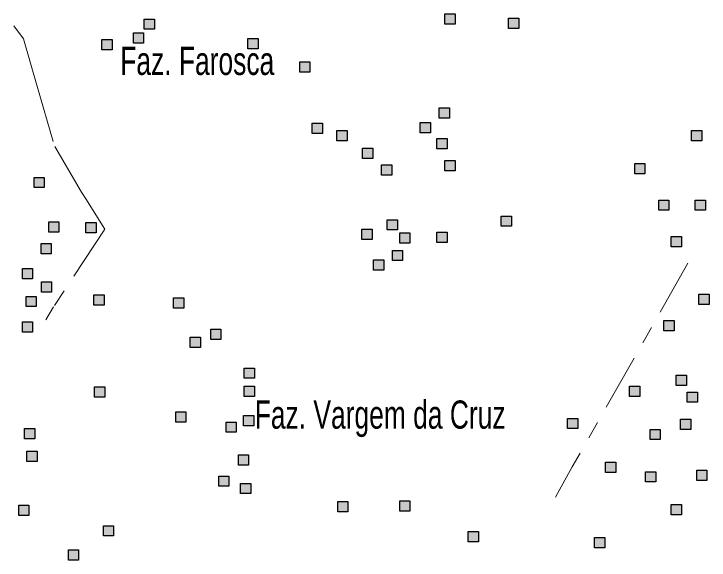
# Model space of a CAD drawing. Extents: x 445.4 to 500, y 8728.7 to 8784.
# Drawn here: x 445.435 to 449.38, y 8745.329 to 8748.427 of the extents above; entities that cross this region are included whole.
import ezdxf

# ---------------------------------------------------------------- set-up
doc = ezdxf.new("R2010")
doc.units = 0
doc.header["$LTSCALE"] = 0.064
doc.linetypes.add('DOT_DASHED', pattern=[7.7, 5, -1.2, 0.3, -1.2])
doc.layers.add('2', color=7, linetype='Continuous', lineweight=25)
doc.layers.add('22', color=7, linetype='DOT_DASHED', lineweight=13)
doc.layers.add('61', color=7, linetype='Continuous')

msp = doc.modelspace()

# ---------------------------------------------------------------- hatches: boundary and pattern name
at = {"layer": '2'}
for points in [[(446.1754, 8748.3985), (446.2334, 8748.3985), (446.2334, 8748.3405), (446.1754, 8748.3405)], [(447.8816, 8748.4275), (447.9396, 8748.4275), (447.9396, 8748.3695), (447.8816, 8748.3695)], [(448.2419, 8748.4027), (448.2999, 8748.4027), (448.2999, 8748.3447), (448.2419, 8748.3447)], [(446.1132, 8748.3198), (446.1712, 8748.3198), (446.1712, 8748.2618), (446.1132, 8748.2618)], [(445.9352, 8748.2825), (445.9932, 8748.2825), (445.9932, 8748.2245), (445.9352, 8748.2245)], [(446.7634, 8748.2875), (446.8214, 8748.2875), (446.8214, 8748.2295), (446.7634, 8748.2295)], [(447.0575, 8748.1549), (447.1155, 8748.1549), (447.1155, 8748.0969), (447.0575, 8748.0969)], [(447.8484, 8747.8938), (447.9064, 8747.8938), (447.9064, 8747.8358), (447.8484, 8747.8358)], [(447.1279, 8747.8068), (447.1859, 8747.8068), (447.1859, 8747.7488), (447.1279, 8747.7488)], [(447.7408, 8747.8109), (447.7988, 8747.8109), (447.7988, 8747.7529), (447.7408, 8747.7529)], [(447.2687, 8747.7653), (447.3267, 8747.7653), (447.3267, 8747.7073), (447.2687, 8747.7073)], [(449.281, 8747.7653), (449.339, 8747.7653), (449.339, 8747.7073), (449.281, 8747.7073)], [(447.836, 8747.7198), (447.894, 8747.7198), (447.894, 8747.6618), (447.836, 8747.6618)], [(447.4136, 8747.6659), (447.4716, 8747.6659), (447.4716, 8747.6079), (447.4136, 8747.6079)], [(447.5213, 8747.5706), (447.5793, 8747.5706), (447.5793, 8747.5126), (447.5213, 8747.5126)], [(447.8816, 8747.5955), (447.9396, 8747.5955), (447.9396, 8747.5375), (447.8816, 8747.5375)], [(448.9583, 8747.5789), (449.0163, 8747.5789), (449.0163, 8747.5209), (448.9583, 8747.5209)], [(445.55, 8747.5001), (445.608, 8747.5001), (445.608, 8747.4421), (445.55, 8747.4421)], [(449.0946, 8747.3717), (449.1526, 8747.3717), (449.1526, 8747.3137), (449.0946, 8747.3137)], [(449.3017, 8747.3717), (449.3597, 8747.3717), (449.3597, 8747.3137), (449.3017, 8747.3137)], [(447.5544, 8747.2598), (447.6124, 8747.2598), (447.6124, 8747.2018), (447.5544, 8747.2018)], [(448.2005, 8747.2805), (448.2585, 8747.2805), (448.2585, 8747.2225), (448.2005, 8747.2225)], [(445.6328, 8747.2474), (445.6908, 8747.2474), (445.6908, 8747.1894), (445.6328, 8747.1894)], [(445.844, 8747.2432), (445.902, 8747.2432), (445.902, 8747.1852), (445.844, 8747.1852)], [(447.4095, 8747.2059), (447.4675, 8747.2059), (447.4675, 8747.1479), (447.4095, 8747.1479)], [(447.6248, 8747.1852), (447.6828, 8747.1852), (447.6828, 8747.1272), (447.6248, 8747.1272)], [(447.836, 8747.1894), (447.894, 8747.1894), (447.894, 8747.1314), (447.836, 8747.1314)], [(449.165, 8747.1645), (449.223, 8747.1645), (449.223, 8747.1065), (449.165, 8747.1065)], [(445.5898, 8747.1251), (445.6478, 8747.1251), (445.6478, 8747.0671), (445.5898, 8747.0671)], [(447.5834, 8747.0858), (447.6414, 8747.0858), (447.6414, 8747.0278), (447.5834, 8747.0278)], [(447.4757, 8747.0319), (447.5337, 8747.0319), (447.5337, 8746.9739), (447.4757, 8746.9739)], [(445.4838, 8746.9822), (445.5418, 8746.9822), (445.5418, 8746.9242), (445.4838, 8746.9242)], [(445.5914, 8746.9076), (445.6494, 8746.9076), (445.6494, 8746.8496), (445.5914, 8746.8496)], [(445.5045, 8746.8247), (445.5625, 8746.8247), (445.5625, 8746.7667), (445.5045, 8746.7667)], [(445.8896, 8746.833), (445.9476, 8746.833), (445.9476, 8746.775), (445.8896, 8746.775)], [(446.341, 8746.8164), (446.399, 8746.8164), (446.399, 8746.7584), (446.341, 8746.7584)], [(449.3224, 8746.8371), (449.3804, 8746.8371), (449.3804, 8746.7791), (449.3224, 8746.7791)], [(445.4838, 8746.6797), (445.5418, 8746.6797), (445.5418, 8746.6217), (445.4838, 8746.6217)], [(449.1236, 8746.688), (449.1816, 8746.688), (449.1816, 8746.63), (449.1236, 8746.63)], [(446.5522, 8746.6382), (446.6102, 8746.6382), (446.6102, 8746.5802), (446.5522, 8746.5802)], [(446.4363, 8746.5926), (446.4943, 8746.5926), (446.4943, 8746.5346), (446.4363, 8746.5346)], [(446.7427, 8746.4186), (446.8007, 8746.4186), (446.8007, 8746.3606), (446.7427, 8746.3606)], [(449.194, 8746.3772), (449.252, 8746.3772), (449.252, 8746.3192), (449.194, 8746.3192)], [(445.8937, 8746.3109), (445.9517, 8746.3109), (445.9517, 8746.2529), (445.8937, 8746.2529)], [(446.7427, 8746.315), (446.8007, 8746.315), (446.8007, 8746.257), (446.7427, 8746.257)], [(448.9293, 8746.315), (448.9873, 8746.315), (448.9873, 8746.257), (448.9293, 8746.257)], [(449.2561, 8746.2819), (449.3141, 8746.2819), (449.3141, 8746.2239), (449.2561, 8746.2239)], [(446.3534, 8746.17), (446.4114, 8746.17), (446.4114, 8746.112), (446.3534, 8746.112)], [(446.7386, 8746.1493), (446.7966, 8746.1493), (446.7966, 8746.0913), (446.7386, 8746.0913)], [(446.6392, 8746.112), (446.6972, 8746.112), (446.6972, 8746.054), (446.6392, 8746.054)], [(448.5773, 8746.1327), (448.6353, 8746.1327), (448.6353, 8746.0747), (448.5773, 8746.0747)], [(449.2188, 8746.1285), (449.2768, 8746.1285), (449.2768, 8746.0705), (449.2188, 8746.0705)], [(445.4962, 8746.0747), (445.5542, 8746.0747), (445.5542, 8746.0167), (445.4962, 8746.0167)], [(449.0453, 8746.0705), (449.1033, 8746.0705), (449.1033, 8746.0125), (449.0453, 8746.0125)], [(445.5086, 8745.9462), (445.5666, 8745.9462), (445.5666, 8745.8882), (445.5086, 8745.8882)], [(446.7096, 8745.9255), (446.7676, 8745.9255), (446.7676, 8745.8675), (446.7096, 8745.8675)], [(448.7927, 8745.8841), (448.8507, 8745.8841), (448.8507, 8745.8261), (448.7927, 8745.8261)], [(449.0204, 8745.8302), (449.0784, 8745.8302), (449.0784, 8745.7722), (449.0204, 8745.7722)], [(449.3099, 8745.8385), (449.3679, 8745.8385), (449.3679, 8745.7805), (449.3099, 8745.7805)], [(446.5978, 8745.8053), (446.6558, 8745.8053), (446.6558, 8745.7473), (446.5978, 8745.7473)], [(446.722, 8745.7639), (446.78, 8745.7639), (446.78, 8745.7059), (446.722, 8745.7059)], [(445.463, 8745.6396), (445.521, 8745.6396), (445.521, 8745.5816), (445.463, 8745.5816)], [(447.2728, 8745.6603), (447.3308, 8745.6603), (447.3308, 8745.6023), (447.2728, 8745.6023)], [(447.6248, 8745.6644), (447.6828, 8745.6644), (447.6828, 8745.6064), (447.6248, 8745.6064)], [(449.1651, 8745.6436), (449.2231, 8745.6436), (449.2231, 8745.5856), (449.1651, 8745.5856)], [(445.9434, 8745.5235), (446.0014, 8745.5235), (446.0014, 8745.4655), (445.9434, 8745.4655)], [(448.0141, 8745.4904), (448.0721, 8745.4904), (448.0721, 8745.4324), (448.0141, 8745.4324)], [(448.7305, 8745.4572), (448.7885, 8745.4572), (448.7885, 8745.3992), (448.7305, 8745.3992)], [(445.7447, 8745.3868), (445.8027, 8745.3868), (445.8027, 8745.3288), (445.7447, 8745.3288)]]:
    msp.add_hatch(color=256, dxfattribs=at).paths.add_polyline_path(points)

# ---------------------------------------------------------------- linework, layer by layer
for points in [[(446.1754, 8748.3985), (446.2334, 8748.3985), (446.2334, 8748.3405), (446.1754, 8748.3405)], [(447.8816, 8748.4275), (447.9396, 8748.4275), (447.9396, 8748.3695), (447.8816, 8748.3695)], [(448.2419, 8748.4027), (448.2999, 8748.4027), (448.2999, 8748.3447), (448.2419, 8748.3447)], [(446.1132, 8748.3198), (446.1712, 8748.3198), (446.1712, 8748.2618), (446.1132, 8748.2618)], [(445.9352, 8748.2825), (445.9932, 8748.2825), (445.9932, 8748.2245), (445.9352, 8748.2245)], [(446.7634, 8748.2875), (446.8214, 8748.2875), (446.8214, 8748.2295), (446.7634, 8748.2295)], [(447.0575, 8748.1549), (447.1155, 8748.1549), (447.1155, 8748.0969), (447.0575, 8748.0969)], [(447.8484, 8747.8938), (447.9064, 8747.8938), (447.9064, 8747.8358), (447.8484, 8747.8358)], [(447.1279, 8747.8068), (447.1859, 8747.8068), (447.1859, 8747.7488), (447.1279, 8747.7488)], [(447.7408, 8747.8109), (447.7988, 8747.8109), (447.7988, 8747.7529), (447.7408, 8747.7529)], [(447.2687, 8747.7653), (447.3267, 8747.7653), (447.3267, 8747.7073), (447.2687, 8747.7073)], [(449.281, 8747.7653), (449.339, 8747.7653), (449.339, 8747.7073), (449.281, 8747.7073)], [(447.836, 8747.7198), (447.894, 8747.7198), (447.894, 8747.6618), (447.836, 8747.6618)], [(447.4136, 8747.6659), (447.4716, 8747.6659), (447.4716, 8747.6079), (447.4136, 8747.6079)], [(447.5213, 8747.5706), (447.5793, 8747.5706), (447.5793, 8747.5126), (447.5213, 8747.5126)], [(447.8816, 8747.5955), (447.9396, 8747.5955), (447.9396, 8747.5375), (447.8816, 8747.5375)], [(448.9583, 8747.5789), (449.0163, 8747.5789), (449.0163, 8747.5209), (448.9583, 8747.5209)], [(445.55, 8747.5001), (445.608, 8747.5001), (445.608, 8747.4421), (445.55, 8747.4421)], [(449.0946, 8747.3717), (449.1526, 8747.3717), (449.1526, 8747.3137), (449.0946, 8747.3137)], [(449.3017, 8747.3717), (449.3597, 8747.3717), (449.3597, 8747.3137), (449.3017, 8747.3137)], [(447.5544, 8747.2598), (447.6124, 8747.2598), (447.6124, 8747.2018), (447.5544, 8747.2018)], [(448.2005, 8747.2805), (448.2585, 8747.2805), (448.2585, 8747.2225), (448.2005, 8747.2225)], [(445.6328, 8747.2474), (445.6908, 8747.2474), (445.6908, 8747.1894), (445.6328, 8747.1894)], [(445.844, 8747.2432), (445.902, 8747.2432), (445.902, 8747.1852), (445.844, 8747.1852)], [(447.4095, 8747.2059), (447.4675, 8747.2059), (447.4675, 8747.1479), (447.4095, 8747.1479)], [(447.6248, 8747.1852), (447.6828, 8747.1852), (447.6828, 8747.1272), (447.6248, 8747.1272)], [(447.836, 8747.1894), (447.894, 8747.1894), (447.894, 8747.1314), (447.836, 8747.1314)], [(449.165, 8747.1645), (449.223, 8747.1645), (449.223, 8747.1065), (449.165, 8747.1065)], [(445.5898, 8747.1251), (445.6478, 8747.1251), (445.6478, 8747.0671), (445.5898, 8747.0671)], [(447.5834, 8747.0858), (447.6414, 8747.0858), (447.6414, 8747.0278), (447.5834, 8747.0278)], [(447.4757, 8747.0319), (447.5337, 8747.0319), (447.5337, 8746.9739), (447.4757, 8746.9739)], [(445.4838, 8746.9822), (445.5418, 8746.9822), (445.5418, 8746.9242), (445.4838, 8746.9242)], [(445.5914, 8746.9076), (445.6494, 8746.9076), (445.6494, 8746.8496), (445.5914, 8746.8496)], [(445.5045, 8746.8247), (445.5625, 8746.8247), (445.5625, 8746.7667), (445.5045, 8746.7667)], [(445.8896, 8746.833), (445.9476, 8746.833), (445.9476, 8746.775), (445.8896, 8746.775)], [(446.341, 8746.8164), (446.399, 8746.8164), (446.399, 8746.7584), (446.341, 8746.7584)], [(449.3224, 8746.8371), (449.3804, 8746.8371), (449.3804, 8746.7791), (449.3224, 8746.7791)], [(445.4838, 8746.6797), (445.5418, 8746.6797), (445.5418, 8746.6217), (445.4838, 8746.6217)], [(449.1236, 8746.688), (449.1816, 8746.688), (449.1816, 8746.63), (449.1236, 8746.63)], [(446.5522, 8746.6382), (446.6102, 8746.6382), (446.6102, 8746.5802), (446.5522, 8746.5802)], [(446.4363, 8746.5926), (446.4943, 8746.5926), (446.4943, 8746.5346), (446.4363, 8746.5346)], [(446.7427, 8746.4186), (446.8007, 8746.4186), (446.8007, 8746.3606), (446.7427, 8746.3606)], [(449.194, 8746.3772), (449.252, 8746.3772), (449.252, 8746.3192), (449.194, 8746.3192)], [(445.8937, 8746.3109), (445.9517, 8746.3109), (445.9517, 8746.2529), (445.8937, 8746.2529)], [(446.7427, 8746.315), (446.8007, 8746.315), (446.8007, 8746.257), (446.7427, 8746.257)], [(448.9293, 8746.315), (448.9873, 8746.315), (448.9873, 8746.257), (448.9293, 8746.257)], [(449.2561, 8746.2819), (449.3141, 8746.2819), (449.3141, 8746.2239), (449.2561, 8746.2239)], [(446.3534, 8746.17), (446.4114, 8746.17), (446.4114, 8746.112), (446.3534, 8746.112)], [(446.7386, 8746.1493), (446.7966, 8746.1493), (446.7966, 8746.0913), (446.7386, 8746.0913)], [(446.6392, 8746.112), (446.6972, 8746.112), (446.6972, 8746.054), (446.6392, 8746.054)], [(448.5773, 8746.1327), (448.6353, 8746.1327), (448.6353, 8746.0747), (448.5773, 8746.0747)], [(449.2188, 8746.1285), (449.2768, 8746.1285), (449.2768, 8746.0705), (449.2188, 8746.0705)], [(445.4962, 8746.0747), (445.5542, 8746.0747), (445.5542, 8746.0167), (445.4962, 8746.0167)], [(449.0453, 8746.0705), (449.1033, 8746.0705), (449.1033, 8746.0125), (449.0453, 8746.0125)], [(445.5086, 8745.9462), (445.5666, 8745.9462), (445.5666, 8745.8882), (445.5086, 8745.8882)], [(446.7096, 8745.9255), (446.7676, 8745.9255), (446.7676, 8745.8675), (446.7096, 8745.8675)], [(448.7927, 8745.8841), (448.8507, 8745.8841), (448.8507, 8745.8261), (448.7927, 8745.8261)], [(449.0204, 8745.8302), (449.0784, 8745.8302), (449.0784, 8745.7722), (449.0204, 8745.7722)], [(449.3099, 8745.8385), (449.3679, 8745.8385), (449.3679, 8745.7805), (449.3099, 8745.7805)], [(446.5978, 8745.8053), (446.6558, 8745.8053), (446.6558, 8745.7473), (446.5978, 8745.7473)], [(446.722, 8745.7639), (446.78, 8745.7639), (446.78, 8745.7059), (446.722, 8745.7059)], [(445.463, 8745.6396), (445.521, 8745.6396), (445.521, 8745.5816), (445.463, 8745.5816)], [(447.2728, 8745.6603), (447.3308, 8745.6603), (447.3308, 8745.6023), (447.2728, 8745.6023)], [(447.6248, 8745.6644), (447.6828, 8745.6644), (447.6828, 8745.6064), (447.6248, 8745.6064)], [(449.1651, 8745.6436), (449.2231, 8745.6436), (449.2231, 8745.5856), (449.1651, 8745.5856)], [(445.9434, 8745.5235), (446.0014, 8745.5235), (446.0014, 8745.4655), (445.9434, 8745.4655)], [(448.0141, 8745.4904), (448.0721, 8745.4904), (448.0721, 8745.4324), (448.0141, 8745.4324)], [(448.7305, 8745.4572), (448.7885, 8745.4572), (448.7885, 8745.3992), (448.7305, 8745.3992)], [(445.7447, 8745.3868), (445.8027, 8745.3868), (445.8027, 8745.3288), (445.7447, 8745.3288)]]:
    msp.add_lwpolyline(points, close=True, dxfattribs=at)
at = {"layer": '22'}
for points in [[(445.4354, 8748.3592), (445.4896, 8748.2863), (445.5687, 8748.0099), (445.6675, 8747.6744), (445.8188, 8747.4162), (445.8445, 8747.3777), (445.9508, 8747.2072), (445.6609, 8746.7663), (445.6166, 8746.6923)], [(449.2605, 8747.0139), (448.6039, 8745.8574), (448.509, 8745.6859)]]:
    msp.add_lwpolyline(points, dxfattribs=at)

# ---------------------------------------------------------------- texts
at = {"layer": '61', "width": 0.7}
for s, p in [('Faz. Farosca', (446.0388, 8748.0812)), ('Faz. Vargem da Cruz', (446.8021, 8746.0744))]:
    msp.add_text(s, height=0.16, dxfattribs=at).set_placement(p)

doc.saveas('drawing.dxf')
